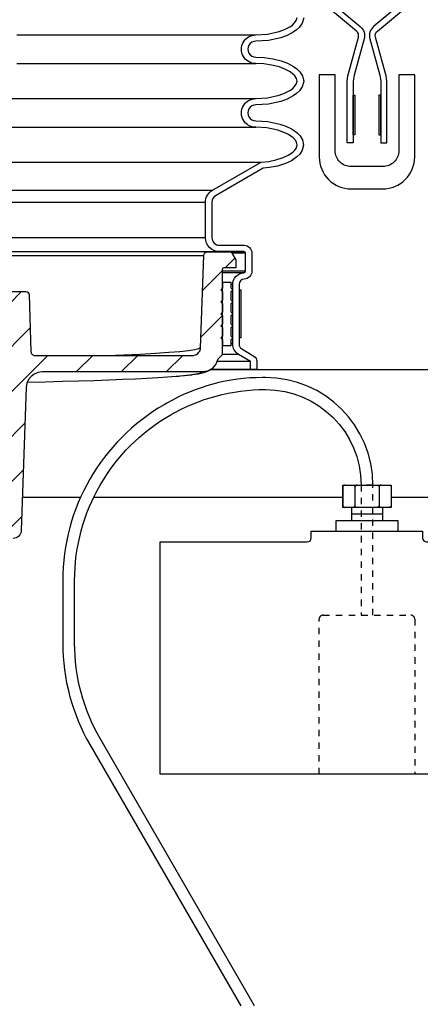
# Model space of a CAD drawing. Extents: x -285 to 5863, y 308 to 3178.
# Tile 522 of 622: x 5039.27 to 5045.56, y 958.75 to 974.21. Entities that reach past the tile are written whole.
import ezdxf

# ---------------------------------------------------------------- set-up
doc = ezdxf.new("R2010")
doc.units = 0
doc.header["$MEASUREMENT"] = 0
doc.header["$PDSIZE"] = 1
doc.linetypes.add('HIDDEN5', pattern=[0.05, 0.025, -0.025])
doc.layers.get('DEFPOINTS').update_dxf_attribs({"linetype": 'CONTINUOUS'})
for name, color, linetype in [('DIM', 3, 'CONTINUOUS'), ('FRP-SUMP', 2, 'CONTINUOUS'), ('MULTI-PORT-SHROUD', 1, 'CONTINUOUS'), ('MULTI-PORT-SPILL-BUCKET', 1, 'CONTINUOUS'), ('MULTI-PORT-SPILL-BUCKET-HATCH', 7, 'CONTINUOUS'), ('MULTI-PORT-SPILL-BUCKET-SHROUD', 1, 'CONTINUOUS'), ('PROBE', 2, 'CONTINUOUS')]:
    doc.layers.add(name, color=color, linetype=linetype)
doc.styles.add('SIMPLEX', font='simplex')
doc.dimstyles.new('DIM64', dxfattribs={"dimscale": 64, "dimtxt": 0.09375, "dimasz": 0.09375, "dimexe": 0.0625, "dimexo": 0.0625, "dimgap": 0.046875, "dimtad": 1, "dimdec": 4, "dimzin": 3, "dimdsep": 46, "dimlunit": 4, "dimtxsty": 'SIMPLEX', "dimcen": 0, "dimclrd": 256, "dimclre": 256, "dimclrt": 256, "dimadec": 0, "dimazin": 0, "dimtfac": 1, "dimtdec": 4, "dimtmove": 0, "dimatfit": 3, "dimfxl": 1, "dimfrac": 2, "dimtolj": 1, "dimtzin": 0, "dimarcsym": 0})

# ---------------------------------------------------------------- blocks, each defined once
blk = doc.blocks.new('*D53')
at = {"layer": 'DEFPOINTS', "color": 0, "transparency": 16777216}
for p in [(5440.235, 978.296), (4823.479, 978.015), (4823.479, 700.523)]:
    blk.add_point(p, dxfattribs=at)
at = {"layer": 'DIM', "lineweight": -2, "transparency": 16777216}
for p, q in [((5440.235, 974.296), (5440.235, 696.523)), ((4823.479, 974.015), (4823.479, 696.523)), ((5434.235, 700.523), (4829.479, 700.523))]:
    blk.add_line(p, q, dxfattribs=at)
at = {"layer": 'DIM', "transparency": 16777216}
for points in [[(4829.479, 701.523), (4829.479, 699.523), (4823.479, 700.523)], [(5434.235, 701.523), (5434.235, 699.523), (5440.235, 700.523)]]:
    blk.add_solid(points, dxfattribs=at)
at = {"layer": 'DIM', "transparency": 16777216, "insert": (5131.857, 708.095), "char_height": 6, "attachment_point": 5, "style": 'SIMPLEX'}
blk.add_mtext('\\A1;51\'-4 3/4" (F.V. TANK SLAB)', dxfattribs=at)

msp = doc.modelspace()

# ---------------------------------------------------------------- hatches: boundary and pattern name
at = {"layer": 'MULTI-PORT-SPILL-BUCKET-HATCH', "linetype": 'Continuous'}
h = msp.add_hatch(dxfattribs=at)
h.set_pattern_fill('LINE', color=256, scale=4, angle=45, style=0)
h.set_pattern_definition([(45, (-2937.03963, -192.00985), (-0.35355339, 0.35355339), [])])
edge = h.paths.add_edge_path()
edge.add_line((5042.45179, 968.94556), (5042.38154, 968.87536))
edge.add_line((5042.38154, 968.87536), (5042.35045, 968.796))
edge.add_line((5042.35045, 968.796), (5042.29461, 968.7317))
edge.add_line((5042.29461, 968.7317), (5042.22048, 968.6899))
edge.add_line((5042.22048, 968.6899), (5042.13656, 968.67538))
edge.add_line((5042.13656, 968.67538), (5039.62044, 968.67538))
edge.add_line((5039.62044, 968.67538), (5039.55689, 968.66703))
edge.add_line((5039.55689, 968.66703), (5039.49778, 968.64304))
edge.add_line((5039.49778, 968.64304), (5039.44669, 968.60509))
edge.add_line((5039.44669, 968.60509), (5039.40706, 968.55534))
edge.add_line((5039.40706, 968.55534), (5039.38112, 968.49715))
edge.add_line((5039.38112, 968.49715), (5039.37059, 968.43396))
edge.add_line((5039.37059, 968.43396), (5039.292, 966.18349))
edge.add_arc((5039.16708, 966.18785), 0.125, 270, 358, ccw=False)
edge.add_line((5039.16708, 966.06285), (5038.98624, 966.06285))
edge.add_line((5038.98624, 966.06285), (5038.88339, 966.16572))
edge.add_line((5038.88339, 966.16572), (5038.86129, 966.87536))
edge.add_line((5038.86129, 966.87536), (5038.88154, 966.87536))
edge.add_arc((5038.88154, 967.00036), 0.125, 270, 360)
edge.add_line((5039.00654, 967.00036), (5039.00654, 968.25036))
edge.add_arc((5038.88154, 968.25036), 0.125, 0, 90)
edge.add_line((5038.88154, 968.37536), (5038.86129, 968.37536))
edge.add_line((5038.86129, 968.37536), (5038.88349, 969.08826))
edge.add_line((5038.88349, 969.08826), (5038.98309, 969.18786))
edge.add_line((5038.98309, 969.18786), (5038.98309, 969.37536))
edge.add_line((5038.98309, 969.37536), (5039.01917, 969.43786))
edge.add_line((5039.01917, 969.43786), (5039.05029, 969.43786))
edge.add_arc((5039.05029, 969.48786), 0.05, 269.996427, 360.000659)
edge.add_line((5039.10029, 969.48786), (5039.10029, 969.88786))
edge.add_arc((5039.15029, 969.88786), 0.05, 89.996427, 180.000659, ccw=False)
edge.add_line((5039.15029, 969.93786), (5039.36451, 969.93786))
edge.add_arc((5039.36451, 969.88786), 0.05, 1.99832, 90.004096, ccw=False)
edge.add_line((5039.41448, 969.88961), (5039.44577, 968.99342))
edge.add_line((5039.44577, 968.99342), (5039.44623, 968.98783))
edge.add_line((5039.44623, 968.98783), (5039.44721, 968.9823))
edge.add_line((5039.44721, 968.9823), (5039.45026, 968.97266))
edge.add_line((5039.45026, 968.97266), (5039.45488, 968.96366))
edge.add_line((5039.45488, 968.96366), (5039.46094, 968.95558))
edge.add_line((5039.46094, 968.95558), (5039.46827, 968.94862))
edge.add_line((5039.46827, 968.94862), (5039.47667, 968.943))
edge.add_line((5039.47667, 968.943), (5039.48589, 968.93886))
edge.add_line((5039.48589, 968.93886), (5039.49567, 968.93633))
edge.add_line((5039.49567, 968.93633), (5039.50574, 968.93548))
edge.add_line((5039.50574, 968.93548), (5041.98525, 968.93548))
edge.add_line((5041.98525, 968.93548), (5041.99684, 968.93602))
edge.add_line((5041.99684, 968.93602), (5042.00834, 968.93763))
edge.add_line((5042.00834, 968.93763), (5042.02864, 968.94327))
edge.add_line((5042.02864, 968.94327), (5042.04771, 968.95221))
edge.add_line((5042.04771, 968.95221), (5042.065, 968.96426))
edge.add_line((5042.065, 968.96426), (5042.08005, 968.97903))
edge.add_line((5042.08005, 968.97903), (5042.09238, 968.99613))
edge.add_line((5042.09238, 968.99613), (5042.10168, 969.01504))
edge.add_line((5042.10168, 969.01504), (5042.10766, 969.03526))
edge.add_line((5042.10766, 969.03526), (5042.11018, 969.05619))
edge.add_line((5042.11018, 969.05619), (5042.16068, 970.50254))
edge.add_arc((5042.22315, 970.50036), 0.0625, 90, 178, ccw=False)
edge.add_line((5042.22315, 970.56286), (5042.59062, 970.56286))
edge.add_line((5042.59062, 970.56286), (5042.66279, 970.43786))
edge.add_line((5042.66279, 970.43786), (5042.66279, 970.31286))
edge.add_line((5042.66279, 970.31286), (5042.48304, 970.31286))
edge.add_arc((5042.48304, 970.28161), 0.03125, 90, 180)
edge.add_line((5042.45179, 970.28161), (5042.45179, 968.94556))

# ---------------------------------------------------------------- linework, layer by layer
at = {"layer": 'FRP-SUMP', "color": 7, "linetype": 'Continuous'}
for p, q in [((5042.26821, 968.71159), (5047.07025, 968.71159)), ((5039.31045, 966.71159), (5040.2265, 966.71159)), ((5040.43356, 966.71159), (5044.34508, 966.71159)), ((5045.1055, 966.71159), (5050.14013, 966.71159))]:
    msp.add_line(p, q, dxfattribs=at)
at = {"layer": 'FRP-SUMP'}
msp.add_lwpolyline([(5045.22529, 973.34109), (5045.22529, 972.15031, -0.41588828), (5044.97386, 971.90032, 0.00101043), (5044.72529, 971.90124, 0.00101043), (5044.47672, 971.90032, -0.41588828), (5044.22529, 972.15031), (5044.22529, 973.34109), (5043.97556, 973.34109), (5043.97556, 972.05054, 0.41546764), (5044.4777, 971.55055, -0.00103576), (5044.72529, 971.55109, -0.00103576), (5044.97288, 971.55055, 0.41546764), (5045.47502, 972.05054), (5045.47502, 973.34109)], format="xyb", close=True, dxfattribs=at)
at = {"layer": 'FRP-SUMP', "linetype": 'Continuous'}
msp.add_lwpolyline([(5045.60029, 966.17671), (5045.60029, 966.06945, 0.41421356), (5045.66279, 966.00695), (5047.9751, 966.00695), (5047.9751, 962.35695), (5041.47548, 962.35695), (5041.47548, 966.00695), (5043.78779, 966.00695, 0.41421356), (5043.85029, 966.06945), (5043.85029, 966.17671)], format="xyb", close=True, dxfattribs=at)
at = {"layer": 'MULTI-PORT-SHROUD', "color": 1, "linetype": 'Continuous'}
for points in [[(5043.99021, 974.62992), (5044.62068, 974.10089, -0.29327778), (5044.68094, 973.90753), (5044.52445, 973.33865)], [(5045.46037, 974.62992), (5044.8299, 974.10089, 0.29327778), (5044.76964, 973.90753), (5044.92613, 973.33865)], [(5044.52445, 973.33865, 0.06721269), (5044.50654, 973.20603), (5044.50654, 972.27355), (5044.41279, 972.27355), (5044.41279, 973.20603, -0.06721269), (5044.43406, 973.36351), (5044.59055, 973.9324, 0.29327737), (5044.56042, 974.02908), (5043.92995, 974.5581, -0.46630694)], [(5044.92613, 973.33865, -0.06721269), (5044.94404, 973.20603), (5044.94404, 972.27355), (5045.03779, 972.27355), (5045.03779, 973.20603, 0.06721269), (5045.01652, 973.36351), (5044.86003, 973.9324, -0.29327737), (5044.89016, 974.02908), (5045.52063, 974.5581, 0.46630694)]]:
    msp.add_lwpolyline(points, format="xyb", dxfattribs=at)
at = {"layer": 'MULTI-PORT-SHROUD', "color": 7, "linetype": 'Continuous'}
for points in [[(5044.50654, 972.39855), (5044.50654, 973.02355), (5044.53654, 973.02355), (5044.53654, 972.39855)], [(5044.94404, 972.39855), (5044.94404, 973.02355), (5044.91404, 973.02355), (5044.91404, 972.39855)]]:
    msp.add_lwpolyline(points, close=True, dxfattribs=at)
at = {"layer": 'MULTI-PORT-SPILL-BUCKET', "color": 7, "linetype": 'Continuous'}
for p, q in [((5042.80033, 970.56286), (5038.85029, 970.56286)), ((5038.85029, 970.50254), (5042.16068, 970.50254))]:
    msp.add_line(p, q, dxfattribs=at)
at = {"layer": 'MULTI-PORT-SPILL-BUCKET', "color": 2, "linetype": 'Continuous'}
for p, q in [((5042.46029, 969.36911), (5042.45179, 969.36911)), ((5042.46029, 969.18161), (5042.45179, 969.18161)), ((5042.38154, 968.87536), (5042.38159, 968.87536))]:
    msp.add_line(p, q, dxfattribs=at)
at = {"layer": 'MULTI-PORT-SPILL-BUCKET', "linetype": 'Continuous'}
for points in [[(5039.15029, 969.93786), (5039.36451, 969.93786, -0.40405554), (5039.41448, 969.88961), (5039.44577, 968.99342), (5039.44623, 968.98783), (5039.44721, 968.9823), (5039.45026, 968.97266), (5039.45488, 968.96366), (5039.46094, 968.95558), (5039.46827, 968.94862), (5039.47667, 968.943), (5039.48589, 968.93886), (5039.49567, 968.93633), (5039.50574, 968.93548), (5041.98525, 968.93548), (5041.99684, 968.93602), (5042.00834, 968.93763), (5042.02864, 968.94327), (5042.04771, 968.95221), (5042.065, 968.96426), (5042.08005, 968.97903), (5042.09238, 968.99613), (5042.10168, 969.01504), (5042.10766, 969.03526), (5042.11018, 969.05619), (5042.16068, 970.50254, -0.40402623), (5042.22315, 970.56286), (5042.59062, 970.56286), (5042.66279, 970.43786), (5042.66279, 970.31286), (5042.48304, 970.31286, 0.41421356), (5042.45179, 970.28161), (5042.45179, 968.94556)], [(5042.45179, 968.94556), (5042.38154, 968.87536), (5042.35045, 968.796), (5042.29461, 968.7317), (5042.22048, 968.6899), (5042.13656, 968.67538), (5039.62044, 968.67538), (5039.55689, 968.66703), (5039.49778, 968.64304), (5039.44669, 968.60509), (5039.40706, 968.55534), (5039.38112, 968.49715), (5039.37059, 968.43396), (5039.292, 966.18349, -0.40402623), (5039.16708, 966.06285)]]:
    msp.add_lwpolyline(points, format="xyb", dxfattribs=at)
at = {"layer": 'MULTI-PORT-SPILL-BUCKET', "color": 2, "linetype": 'Continuous'}
msp.add_lwpolyline([(5042.46029, 969.36911), (5042.42904, 969.40036), (5042.46029, 969.43161), (5042.46029, 969.55661), (5042.42904, 969.58786), (5042.46029, 969.61911), (5042.46029, 969.74411), (5042.42904, 969.77536), (5042.46029, 969.80661), (5042.46029, 969.93161), (5042.42904, 969.96286), (5042.46029, 969.99411), (5042.46029, 970.08786), (5042.58529, 970.08786), (5042.58529, 969.99411), (5042.61654, 969.96286), (5042.58529, 969.93161), (5042.58529, 969.80661), (5042.61654, 969.77536), (5042.58529, 969.74411), (5042.58529, 969.61911), (5042.61654, 969.58786), (5042.58529, 969.55661), (5042.58529, 969.43161), (5042.61654, 969.40036), (5042.58529, 969.36911), (5042.58529, 969.24411), (5042.61654, 969.21286), (5042.58529, 969.18161), (5042.58529, 969.08786), (5042.46029, 969.08786), (5042.46029, 969.18161), (5042.42904, 969.21286), (5042.46029, 969.24411)], close=True, dxfattribs=at)
at = {"layer": 'MULTI-PORT-SPILL-BUCKET', "color": 7, "linetype": 'Continuous'}
for points in [[(5042.10996, 969.05438), (5042.08521, 969.03885), (5042.02236, 969.02348), (5041.92214, 969.00834), (5041.78542, 968.99359), (5041.61223, 968.97929), (5041.40363, 968.96549), (5041.16202, 968.95234), (5040.77334, 968.93552)], [(5042.29461, 968.7317), (5042.28403, 968.72341), (5042.2673, 968.71091), (5042.25186, 968.70094), (5042.23518, 968.69158), (5042.22004, 968.6842), (5042.20229, 968.67664), (5042.18599, 968.67062), (5042.16432, 968.66366), (5042.14337, 968.65792), (5042.10808, 968.64978), (5042.07144, 968.64269), (5042.0301, 968.63575), (5041.98311, 968.62925), (5041.97542, 968.62832), (5041.9685, 968.62734), (5041.95234, 968.62587), (5041.93708, 968.62551)], [(5042.13471, 968.67531), (5042.13584, 968.67359), (5042.10899, 968.65768), (5042.04248, 968.64147), (5041.93708, 968.62551), (5041.84069, 968.6146), (5041.72559, 968.60392), (5041.5922, 968.59349), (5041.44101, 968.58337), (5041.27257, 968.57358), (5041.0875, 968.56417), (5040.88648, 968.55516), (5040.67024, 968.5466), (5040.43957, 968.53851), (5040.19531, 968.53092), (5039.93836, 968.52386), (5039.66966, 968.51736), (5039.3902, 968.51143)], [(5041.9685, 968.62734), (5041.94287, 968.6242), (5041.91612, 968.6211), (5041.85882, 968.61494), (5041.79546, 968.60894), (5041.769, 968.60668), (5041.72559, 968.60392)]]:
    msp.add_lwpolyline(points, dxfattribs=at)
at = {"layer": 'MULTI-PORT-SPILL-BUCKET-SHROUD', "color": 7, "linetype": 'Continuous'}
for p, q in [((5039.22529, 973.96816), (5042.97776, 973.96816)), ((5039.22529, 973.51816), (5042.97776, 973.51816)), ((5038.85029, 972.96816), (5042.97775, 972.96816)), ((5038.85029, 972.51816), (5042.97775, 972.51816)), ((5038.85029, 971.97082), (5043.0639, 971.97082)), ((5038.85029, 971.5306), (5042.29758, 971.5306)), ((5038.85029, 971.34092), (5042.18779, 971.34092)), ((5042.18779, 970.78379), (5038.85029, 970.78379)), ((5042.81717, 970.54004), (5042.6038, 970.54004)), ((5042.81717, 970.25879), (5042.45179, 970.25879)), ((5042.79087, 970.23374), (5042.45179, 970.23374)), ((5042.46029, 970.08786), (5042.45179, 970.08786)), ((5042.46029, 969.99411), (5042.45181, 969.99411)), ((5042.61529, 970.04662), (5042.58529, 970.04662)), ((5042.46029, 969.80661), (5042.45179, 969.80661)), ((5042.46029, 969.61911), (5042.45179, 969.61911)), ((5042.46029, 969.43161), (5042.45179, 969.43161)), ((5042.46029, 969.24411), (5042.45179, 969.24411)), ((5042.71527, 969.21286), (5042.72029, 969.21286)), ((5042.46029, 969.08786), (5042.45179, 969.08786)), ((5042.61529, 969.11522), (5042.58529, 969.11522)), ((5042.70673, 968.95066), (5042.45179, 968.95066)), ((5042.89529, 968.71286), (5042.2699, 968.71286)), ((5042.89529, 968.83817), (5042.36697, 968.83817))]:
    msp.add_line(p, q, dxfattribs=at)
at = {"layer": 'MULTI-PORT-SPILL-BUCKET-SHROUD', "linetype": 'Continuous'}
for points in [[(5042.89529, 968.83817), (5042.70673, 968.95066, -0.26412454), (5042.61529, 969.11522), (5042.61529, 970.04662, -0.39570541), (5042.79087, 970.23374, 0.36364842), (5042.81717, 970.25879), (5042.81717, 970.54004, 0.35077115), (5042.79217, 970.56504), (5042.40654, 970.56504, -0.41421356), (5042.18779, 970.78379), (5042.18779, 971.34092, -0.26853007), (5042.29758, 971.5306), (5043.0639, 971.97082), (5043.18074, 971.98291), (5043.29533, 972.00603), (5043.40702, 972.04234), (5043.48719, 972.07975), (5043.55997, 972.12968), (5043.59166, 972.16089), (5043.61631, 972.19773), (5043.6269, 972.24065), (5043.61841, 972.28412), (5043.59465, 972.32188), (5043.56342, 972.35366), (5043.5283, 972.3809), (5043.49052, 972.40444), (5043.41078, 972.44259), (5043.3271, 972.47124), (5043.15421, 972.50711), (5042.97775, 972.51816, -1.00000067), (5042.97775, 972.96816), (5043.16331, 972.98034), (5043.344, 973.02017), (5043.43196, 973.05263), (5043.51495, 973.09658), (5043.55329, 973.12407), (5043.58759, 973.15642), (5043.61513, 973.19535), (5043.62771, 973.24037), (5043.61756, 973.28587), (5043.59112, 973.32589), (5043.55733, 973.35898), (5043.51926, 973.38696), (5043.43648, 973.43176), (5043.34844, 973.46477), (5043.2271, 973.49544), (5043.10321, 973.51273), (5042.97776, 973.51816, -1.00000067), (5042.97776, 973.96816), (5043.16332, 973.98034), (5043.34401, 974.02017), (5043.43196, 974.05263), (5043.51495, 974.09658), (5043.5533, 974.12407), (5043.58759, 974.15642), (5043.61514, 974.19535), (5043.62772, 974.24037)], [(5043.73079, 974.23764), (5043.70678, 974.15175), (5043.66347, 974.09052), (5043.61702, 974.04671), (5043.56773, 974.01137), (5043.47286, 973.96113), (5043.37222, 973.92399), (5043.17744, 973.88105), (5042.98056, 973.86813, 1.01877171), (5042.97961, 973.61818), (5043.1123, 973.61243), (5043.24632, 973.59372), (5043.37834, 973.56035), (5043.47802, 973.52298), (5043.57292, 973.47162), (5043.62226, 973.43537), (5043.66869, 973.38988), (5043.71114, 973.32563), (5043.73078, 973.23764), (5043.70677, 973.15175), (5043.66346, 973.09052), (5043.61702, 973.04671), (5043.56772, 973.01137), (5043.47285, 972.96113), (5043.37221, 972.92399), (5043.17743, 972.88105), (5042.98055, 972.86813, 1.0221364), (5042.98042, 972.61819), (5043.16756, 972.60647), (5043.35356, 972.56788), (5043.44868, 972.53531), (5043.53869, 972.49225), (5043.58554, 972.46306), (5043.63002, 972.42856), (5043.67354, 972.38428), (5043.71298, 972.32159), (5043.72928, 972.23814), (5043.70918, 972.15672), (5043.6691, 972.09681), (5043.62384, 972.05222), (5043.53695, 971.99262), (5043.44375, 971.94913), (5043.32076, 971.90914), (5043.19581, 971.88394), (5043.0953, 971.87354), (5042.34739, 971.44389, 0.26853007), (5042.28779, 971.34092), (5042.28779, 970.78379, 0.41421356), (5042.40654, 970.66504), (5042.7957, 970.66504, -0.38409502), (5042.91717, 970.54358), (5042.91717, 970.25521, -0.38057787), (5042.79723, 970.13394, 0.39570541), (5042.71529, 970.04662), (5042.71529, 969.11467, 0.26412454), (5042.75843, 969.03626), (5042.94652, 968.92405, -0.26412454), (5042.99529, 968.84172), (5042.99529, 968.71286), (5042.89529, 968.71286), (5042.89529, 968.83817)]]:
    msp.add_lwpolyline(points, format="xyb", dxfattribs=at)
at = {"layer": 'MULTI-PORT-SPILL-BUCKET-SHROUD', "color": 7, "linetype": 'Continuous'}
msp.add_lwpolyline([(5042.72029, 969.96286), (5042.74529, 969.96286), (5042.74529, 969.21286), (5042.72029, 969.21286), (5042.72029, 969.96286), (5042.71903, 969.96286), (5042.71527, 969.96286)], dxfattribs=at)
at = {"layer": 'PROBE'}
for p, q in [((5044.81904, 966.89977), (5044.81904, 966.89977)), ((5044.81904, 966.89977), (5044.81904, 966.89977)), ((5044.48591, 966.33836), (5044.48591, 966.54958)), ((5044.97476, 966.33836), (5044.97476, 966.54958))]:
    msp.add_line(p, q, dxfattribs=at)
at = {"layer": 'PROBE', "color": 7}
msp.add_line((5044.97476, 966.44397), (5044.48591, 966.44397), dxfattribs=at)
at = {"layer": 'PROBE'}
msp.add_lwpolyline([(5042.95714, 958.71968), (5040.53346, 962.91761, -0.1316525), (5040.13154, 964.41761), (5040.13154, 965.39977, -0.26794919), (5041.63154, 967.99785, -0.1316525), (5043.13154, 968.39977), (5043.13154, 968.39977, -0.41421356), (5044.63154, 966.89977), (5044.63154, 966.89977), (5044.81904, 966.89977, 0.41421356), (5043.13154, 968.58727), (5043.0813, 968.58727, 0.1316525), (5041.5813, 968.18535), (5041.53779, 968.16023, 0.26794919), (5039.94404, 965.39977), (5039.94404, 964.41761, 0.1316525), (5040.37108, 962.82386), (5042.74064, 958.71968)], format="xyb", dxfattribs=at)
at = {"layer": 'PROBE', "color": 7}
for points in [[(5044.37633, 966.89977, 0.41421356), (5044.34508, 966.86852), (5044.34508, 966.58083, 0.41421356), (5044.37633, 966.54958)], [(5044.50393, 966.89977, -0.41421356), (5044.53518, 966.86852), (5044.53518, 966.58083, -0.41421356), (5044.50393, 966.54958)], [(5044.56643, 966.89977, 0.41421356), (5044.53518, 966.86852), (5044.53518, 966.58083, 0.41421356), (5044.56643, 966.54958)], [(5044.88415, 966.89977, -0.41421356), (5044.9154, 966.86852), (5044.9154, 966.58083, -0.41421356), (5044.88415, 966.54958)], [(5044.94665, 966.89977, 0.41421356), (5044.9154, 966.86852), (5044.9154, 966.58083, 0.41421356), (5044.94665, 966.54958)], [(5045.07425, 966.89977, -0.41421356), (5045.1055, 966.86852), (5045.1055, 966.58083, -0.41421356), (5045.07425, 966.54958)]]:
    msp.add_lwpolyline(points, format="xyb", dxfattribs=at)
at = {"layer": 'PROBE'}
msp.add_lwpolyline([(5044.34508, 966.89977), (5045.1055, 966.89977), (5045.1055, 966.54958), (5044.34508, 966.54958)], close=True, dxfattribs=at)
at = {"layer": 'PROBE', "color": 7, "linetype": 'HIDDEN5'}
msp.add_lwpolyline([(5044.63154, 966.89977), (5044.63154, 964.85695), (5044.81904, 964.85695), (5044.81904, 966.89977)], close=True, dxfattribs=at)
at = {"layer": 'PROBE'}
msp.add_lwpolyline([(5045.21708, 966.18086), (5045.21708, 966.33836), (5044.2335, 966.33836), (5044.2335, 966.17671)], dxfattribs=at)
at = {"layer": 'PROBE', "color": 7, "linetype": 'HIDDEN5'}
msp.add_lwpolyline([(5043.97529, 962.35695), (5043.97529, 964.79445, -0.41421356), (5044.03779, 964.85695), (5045.41279, 964.85695, -0.41421356), (5045.47529, 964.79445), (5045.47529, 962.35695), (5043.97529, 962.35695)], format="xyb", dxfattribs=at)
at = {"layer": 'PROBE', "linetype": 'Continuous'}
msp.add_arc((5044.37633, 966.58083), 0.03125, 180, 270, dxfattribs=at)

# ---------------------------------------------------------------- dimensions: what is measured, and where the dimension line sits
at = {"layer": 'DIM'}
dim = msp.add_linear_dim(base=(4823.47882, 700.52328), p1=(5440.23519, 978.29596), p2=(4823.47882, 978.01471), angle=180, text='<> (F.V. TANK SLAB)', dimstyle='DIM64', dxfattribs=at)
dim.commit()
dim.dimension.update_dxf_attribs({"geometry": '*D53', "text_midpoint": (5131.857, 708.09471)})

doc.saveas('drawing.dxf')
